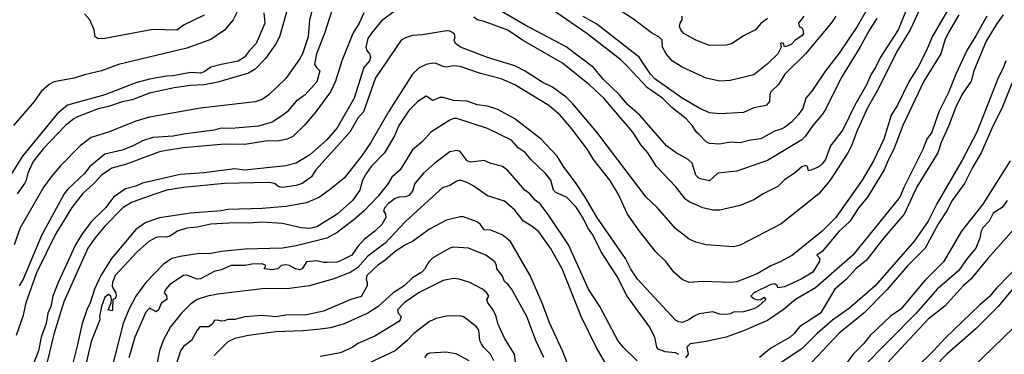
# Model space of a CAD drawing. Header units: metres. Extents: x -46681 to -43747, y -240911 to -237677.
# Tile 377 of 656: x -44416 to -44272, y -240024 to -239975. Entities that reach past the tile are written whole.
import ezdxf

# ---------------------------------------------------------------- set-up
doc = ezdxf.new("R2010")
doc.units = ezdxf.units.M
doc.layers.add('CONTOUR_INDEX', color=1, linetype='Continuous')
doc.layers.add('CONTOUR_INTER', color=3, linetype='Continuous')

msp = doc.modelspace()

# ---------------------------------------------------------------- linework, layer by layer
at = {"layer": 'CONTOUR_INDEX'}
for points, elevation in [([(-44301.28, -239974.02), (-44302.09, -239975.02), (-44301.99, -239975.52), (-44301.6, -239975.69), (-44301.42, -239976.02), (-44301.35, -239976.52), (-44301.6, -239976.89), (-44302.57, -239977.52), (-44303.1, -239978.11), (-44303.6, -239978.34), (-44304.1, -239978.5), (-44304.26, -239978.02), (-44304.6, -239977.9), (-44304.69, -239978.02), (-44304.63, -239978.52), (-44305.11, -239979.52), (-44306.64, -239981.02), (-44308.6, -239982.6), (-44312.1, -239983.41), (-44313.6, -239983.5), (-44315.6, -239983.08), (-44319.1, -239981.47), (-44320.55, -239980.52), (-44321.43, -239979.52), (-44321.96, -239978.52), (-44322.03, -239977.52), (-44322.53, -239977.02), (-44323.6, -239976.42), (-44326.08, -239974.52), (-44334.6, -239968.92)], 110), ([(-44376.64, -239972.02), (-44378.05, -239977.02), (-44378.6, -239978.04), (-44380.1, -239980.18), (-44381.6, -239981.77), (-44382.6, -239982.37), (-44387.1, -239983.68), (-44389.1, -239984.06), (-44391.1, -239984.18), (-44393.46, -239984.52), (-44397.1, -239985.3), (-44399.6, -239986.28), (-44401.1, -239986.53), (-44403.1, -239987.24), (-44404.6, -239987.59), (-44407.6, -239988.76), (-44408.14, -239989.02), (-44409.39, -239990.02), (-44412.6, -239993.37), (-44414.1, -239995.29), (-44414.91, -239997.02), (-44415.13, -239998.02), (-44415.38, -239998.52), (-44416.47, -240000.02)], 110), ([(-44284.12, -239972.52), (-44285.71, -239976.02), (-44287.6, -239979.02), (-44290.63, -239985.02), (-44292.02, -239987.52), (-44293.58, -239991.02), (-44294.31, -239993.02), (-44294.83, -239994.02), (-44297.44, -239998.02), (-44299.1, -240000.03), (-44304.6, -240004.45), (-44310.6, -240007.54), (-44311.6, -240007.79), (-44315.6, -240007.49), (-44317.1, -240007.13), (-44318.1, -240006.66), (-44320.1, -240005.09), (-44322.78, -240002.02), (-44324.36, -240000.52), (-44331.61, -239991.02), (-44335.1, -239986.83), (-44336.1, -239985.89), (-44338.1, -239984.42), (-44339.6, -239983.69), (-44342.1, -239982.06), (-44343.6, -239981.3), (-44347.6, -239980.06), (-44351.57, -239978.52), (-44352.28, -239978.02), (-44352.46, -239977.52), (-44352.34, -239977.02), (-44352.49, -239976.52), (-44353.1, -239976.2), (-44353.6, -239976.15), (-44357.1, -239976.73), (-44358.6, -239976.85), (-44359.6, -239977.15), (-44360.23, -239977.52), (-44363.98, -239983.02), (-44365.75, -239988.02), (-44366.6, -239988.95), (-44367.74, -239991.02), (-44372.73, -239996.52), (-44373.37, -239997.52), (-44374.72, -239998.52), (-44375.6, -239998.83), (-44377.6, -239999.12), (-44378.14, -239999.02), (-44378.8, -239998.52), (-44379.6, -239998.39), (-44386.1, -239998.51), (-44392.1, -239999.11), (-44394.52, -239999.52), (-44396.14, -240000.02), (-44399.6, -240001.25), (-44400.91, -240002.02), (-44403.6, -240004.77), (-44405.08, -240006.52), (-44406.12, -240008.02), (-44409.6, -240015.84), (-44411.1, -240020.62), (-44413.72, -240031.52)], 105), ([(-44271.7, -239980.52), (-44272.1, -239981.61), (-44272.86, -239983.02), (-44275.97, -239991.02), (-44278.1, -239995.11), (-44281.82, -240001.52), (-44283.08, -240004.02), (-44285.1, -240006.92), (-44290.87, -240013.52), (-44294.6, -240016.81), (-44297.1, -240018.54), (-44299.32, -240020.52), (-44301.6, -240022.77), (-44305.8, -240025.52)], 100), ([(-44329.66, -240026.02), (-44331.68, -240022.52), (-44333.9, -240018.02), (-44336.66, -240011.02), (-44338.36, -240008.02), (-44340.1, -240005.61), (-44341.1, -240004.78), (-44342.32, -240004.02), (-44343.6, -240002.41), (-44345.1, -240001.09), (-44347.6, -240000.31), (-44349.6, -239998.91), (-44350.6, -239998.39), (-44351.6, -239998.05), (-44352.1, -239998.17), (-44353.1, -239998.81), (-44354.1, -239999.13), (-44354.6, -239999.51), (-44359.6, -240004.1), (-44362.6, -240007.26), (-44365.1, -240009.15), (-44366.6, -240010.81), (-44367.6, -240011.52), (-44370.1, -240012.5), (-44373.65, -240013.52), (-44376.6, -240013.93), (-44380.6, -240013.97), (-44387.1, -240014.75), (-44388.6, -240015.02), (-44390.1, -240015.5), (-44391.1, -240016.22), (-44392.39, -240017.52), (-44394.01, -240019.52), (-44395.09, -240021.52), (-44395.63, -240023.02), (-44396.1, -240025.52)], 100), ([(-44269.1, -240009.75), (-44273.1, -240013.86), (-44274.1, -240015.09), (-44275.6, -240016.36), (-44280.6, -240021.17), (-44282.31, -240023.02), (-44287.6, -240028.22)], 95), ([(-44350.27, -240024.52), (-44352.1, -240023.52), (-44353.6, -240023.25), (-44356.1, -240023.39), (-44356.42, -240023.52), (-44356.82, -240024.02)], 95)]:
    msp.add_lwpolyline(points, dxfattribs=dict(at, elevation=elevation))
at = {"layer": 'CONTOUR_INTER'}
for points, elevation in [([(-44372.95, -239972.02), (-44373.67, -239974.52), (-44373.84, -239977.02), (-44374.68, -239979.52), (-44375.1, -239980.31), (-44377.1, -239983.11), (-44379.59, -239985.52), (-44380.6, -239986.21), (-44381.6, -239986.54), (-44389.6, -239987.47), (-44397.1, -239988.79), (-44399.1, -239989.38), (-44403.1, -239991.01), (-44405.6, -239991.79), (-44407.21, -239993.02), (-44410.1, -239995.95), (-44411.49, -239997.52), (-44412.55, -239999.02), (-44415.99, -240005.02), (-44416.88, -240007.52)], 109), ([(-44279.02, -239971.02), (-44282.52, -239977.02), (-44283.33, -239979.02), (-44284.6, -239981.52), (-44285.87, -239983.52), (-44287.6, -239987.04), (-44288.53, -239988.52), (-44289.6, -239992.02), (-44291.1, -239995.21), (-44292.74, -239998.02), (-44296.6, -240003.52), (-44298.6, -240005.51), (-44302.94, -240009.02), (-44304.77, -240010.02), (-44306.1, -240010.59), (-44308.1, -240011.76), (-44311.1, -240012.94), (-44312.1, -240013.04), (-44316.1, -240012.86), (-44318.1, -240013.02), (-44319.1, -240012.61), (-44320.32, -240011.52), (-44321.45, -240010.02), (-44322.96, -240008.52), (-44325.36, -240005.52), (-44327.1, -240003.02), (-44328.49, -240000.02), (-44329.67, -239998.02), (-44332.09, -239995.02), (-44332.98, -239993.52), (-44335.25, -239990.52), (-44336.98, -239988.52), (-44338.6, -239987.07), (-44343.6, -239984.08), (-44345.6, -239983.16), (-44348.6, -239982.38), (-44351.6, -239981.35), (-44352.6, -239981.3), (-44353.6, -239981.45), (-44354.1, -239981.37), (-44355.1, -239980.94), (-44355.6, -239980.88), (-44356.6, -239981.09), (-44357.6, -239981.56), (-44358.59, -239982.52), (-44362.1, -239988.02), (-44364.7, -239992.52), (-44366.06, -239994.52), (-44368.6, -239997.72), (-44370.77, -239999.52), (-44372.2, -240000.52), (-44374.1, -240001.36), (-44377.1, -240001.91), (-44380.6, -240002.19), (-44385.6, -240002.33), (-44386.6, -240002.54), (-44391.1, -240002.85), (-44395.6, -240003.57), (-44397.6, -240004.24), (-44399.1, -240005.27), (-44402.62, -240009.52), (-44404.19, -240012.02), (-44405.13, -240014.02), (-44405.75, -240016.02), (-44406.24, -240017.02), (-44406.95, -240019.02), (-44407.6, -240022.12), (-44409.45, -240029.52)], 104), ([(-44290.6, -239974.36), (-44291.7, -239976.02), (-44293.1, -239978.6), (-44295.85, -239983.02), (-44298.1, -239987.67), (-44298.6, -239988.42), (-44299.99, -239990.02), (-44301.1, -239991.61), (-44301.6, -239992.11), (-44306.6, -239995.15), (-44311.1, -239996.72), (-44313.86, -239997.02), (-44315.1, -239998.15), (-44316.6, -239997.79), (-44317.1, -239997.28), (-44317.66, -239995.52), (-44318.22, -239995.02), (-44319.96, -239994.02), (-44321.38, -239993.02), (-44325.32, -239988.52), (-44327.1, -239986.92), (-44328.28, -239985.52), (-44330.6, -239983.26), (-44332.1, -239981.51), (-44336.1, -239978.48), (-44342.1, -239975.34), (-44347.6, -239972.09)], 107), ([(-44380.33, -239973.52), (-44380.19, -239975.02), (-44381.45, -239978.02), (-44382.45, -239979.02), (-44383.19, -239980.02), (-44384.1, -239980.61), (-44386.6, -239981.06), (-44388.1, -239981.48), (-44389.1, -239982.16), (-44389.6, -239982.35), (-44391.1, -239982.23), (-44393.6, -239982.75), (-44394.6, -239982.8), (-44397.1, -239983.22), (-44399.1, -239983.77), (-44403.6, -239985.51), (-44409.1, -239987.06), (-44410.6, -239988.29), (-44415.66, -239994.52), (-44418.77, -239999.52)], 111), ([(-44384.1, -239973.07), (-44384.85, -239974.52), (-44386.1, -239976.07), (-44388.1, -239977.4), (-44391.6, -239978.68), (-44401.6, -239981.09), (-44404.1, -239981.99), (-44406.6, -239982.59), (-44408.1, -239983.09), (-44411.1, -239983.63), (-44411.77, -239984.02), (-44412.95, -239985.02), (-44413.94, -239986.52), (-44417.01, -239990.02)], 112), ([(-44365.72, -239973.52), (-44366.37, -239975.02), (-44367.29, -239976.52), (-44368.9, -239980.52), (-44369.87, -239983.52), (-44370.6, -239985.08), (-44372.74, -239988.02), (-44374.46, -239990.02), (-44376.1, -239991.61), (-44376.94, -239992.02), (-44378.1, -239992.27), (-44380.1, -239992.34), (-44383.1, -239992.78), (-44386.1, -239992.77), (-44392.1, -239993.31), (-44394.6, -239993.68), (-44395.6, -239993.9), (-44400.6, -239995.73), (-44402.6, -239996.28), (-44404.1, -239997.28), (-44405.23, -239998.52), (-44406.9, -240000.02), (-44408.47, -240002.02), (-44410.89, -240006.02), (-44413.6, -240011.63), (-44415.16, -240016.02), (-44415.64, -240018.02), (-44416.6, -240020.78)], 107), ([(-44370.36, -239973.02), (-44371.48, -239976.52), (-44372.61, -239979.52), (-44372.94, -239981.02), (-44372.65, -239981.52), (-44372.13, -239982.02), (-44372.6, -239983.63), (-44374.31, -239985.52), (-44375.6, -239986.44), (-44376.95, -239988.02), (-44377.54, -239988.52), (-44379.12, -239989.52), (-44381.1, -239990.14), (-44385.1, -239990.46), (-44386.6, -239990.4), (-44387.6, -239990.71), (-44392.1, -239991.28), (-44393.6, -239991.6), (-44396.6, -239991.79), (-44398.1, -239992.29), (-44399.45, -239993.02), (-44401.1, -239993.62), (-44403.6, -239994.22), (-44405.79, -239996.02), (-44406.6, -239997.06), (-44409.1, -239999.4), (-44409.56, -240000.02), (-44412.83, -240006.02), (-44415.59, -240012.52), (-44416.14, -240013.52)], 108), ([(-44361.1, -239973.23), (-44363.1, -239974.68), (-44364.6, -239976.48), (-44365.1, -239977.29), (-44365.4, -239978.52), (-44365.28, -239979.02), (-44364.86, -239979.52), (-44364.71, -239980.02), (-44364.87, -239980.52), (-44365.71, -239981.52), (-44367.11, -239986.02), (-44369.6, -239990.36), (-44371.1, -239992.14), (-44373.6, -239994.34), (-44375.61, -239995.52), (-44377.1, -239995.92), (-44383.1, -239996.56), (-44384.6, -239996.37), (-44389.1, -239996.94), (-44392.6, -239997.22), (-44398.1, -239998.46), (-44399.1, -239998.9), (-44400.6, -239999.28), (-44402.33, -240000.52), (-44403.47, -240002.02), (-44405.6, -240004.16), (-44407.02, -240006.02), (-44407.9, -240007.52), (-44410.43, -240013.02), (-44411.21, -240015.02), (-44411.53, -240016.52), (-44411.96, -240017.52), (-44412.21, -240019.02), (-44412.92, -240021.02), (-44413.35, -240023.02), (-44414.1, -240025.02)], 106), ([(-44278.6, -239973.79), (-44280.1, -239976.39), (-44280.67, -239977.52), (-44281.26, -239979.52), (-44283.72, -239983.52), (-44286.82, -239990.02), (-44288.1, -239993.51), (-44288.9, -239995.02), (-44289.53, -239996.52), (-44291.99, -240000.52), (-44293.25, -240002.02), (-44294.6, -240004.13), (-44296.13, -240005.52), (-44298.6, -240008.47), (-44299.41, -240009.02), (-44298.94, -240009.52), (-44299.06, -240010.02), (-44299.99, -240011.52), (-44301.68, -240012.52), (-44304.1, -240013.66), (-44305.1, -240013.79), (-44305.17, -240013.52), (-44305.6, -240013.22), (-44306.1, -240013.31), (-44308.62, -240014.52), (-44309.03, -240015.02), (-44308.6, -240015.37), (-44308.1, -240015.56), (-44307.6, -240015.5), (-44307.1, -240015.2), (-44306.86, -240015.52), (-44307.99, -240016.52), (-44308.6, -240016.89), (-44310.1, -240017.31), (-44311.6, -240017.36), (-44312.1, -240017.63), (-44312.6, -240017.72), (-44313.6, -240017.66), (-44314.6, -240017.34), (-44316.6, -240017.64), (-44317.42, -240018.02), (-44318.12, -240018.52), (-44319.1, -240018.88), (-44319.6, -240018.81), (-44320.1, -240018.53), (-44325.64, -240012.52), (-44326.6, -240011.06), (-44327.39, -240009.52), (-44331.6, -240003.46), (-44333.29, -240000.52), (-44334.62, -239998.52), (-44336.48, -239996.02), (-44337.41, -239994.52), (-44339.73, -239992.02), (-44343.6, -239989.02), (-44346.1, -239987.68), (-44347.6, -239987.2), (-44349.1, -239987), (-44350.6, -239986.47), (-44352.6, -239986.35), (-44354.1, -239985.91), (-44354.6, -239985.93), (-44355.6, -239986.37), (-44356.6, -239985.72), (-44357.81, -239986.52), (-44359.1, -239987.8), (-44360.59, -239990.02), (-44361.21, -239991.52), (-44362.7, -239994.02), (-44364.64, -239996.02), (-44365.33, -239997.02), (-44365.89, -239998.02), (-44366.28, -239999.52), (-44367.35, -240001.02), (-44369.62, -240003.02), (-44372.6, -240004.87), (-44373.6, -240005.1), (-44374.9, -240005.02), (-44377.6, -240004.36), (-44380.6, -240004.17), (-44382.6, -240004.35), (-44384.6, -240004.3), (-44388.1, -240004.47), (-44390.1, -240004.92), (-44391.6, -240005.08), (-44392.98, -240005.52), (-44394.1, -240006.22), (-44394.6, -240006.36), (-44395.6, -240006.33), (-44396.1, -240006.44), (-44397.18, -240007.02), (-44398.89, -240008.52), (-44402.1, -240012.02), (-44402.48, -240013.02), (-44402.52, -240013.52), (-44402.37, -240014.02), (-44402.03, -240014.52), (-44401.96, -240015.02), (-44402.1, -240015.38), (-44402.43, -240015.52), (-44402.49, -240017.02), (-44402.6, -240017.17), (-44403.12, -240017.02), (-44402.71, -240016.02), (-44402.63, -240015.52), (-44402.72, -240015.02), (-44403.1, -240014.77), (-44403.6, -240015.19), (-44404.1, -240016.56), (-44404.42, -240018.02), (-44404.37, -240018.52), (-44405.6, -240021.68), (-44406.74, -240026.52)], 103), ([(-44389.1, -239973.87), (-44392.1, -239975.34), (-44393.1, -239976.04), (-44396.6, -239975.94), (-44403.6, -239977.29), (-44404.6, -239977.32), (-44405.03, -239977.02), (-44405.18, -239976.02), (-44405.81, -239974.52), (-44406.6, -239973.68)], 113), ([(-44286.24, -239973.02), (-44287.47, -239976.02), (-44290.09, -239980.02), (-44290.8, -239981.52), (-44291.45, -239982.52), (-44292.1, -239984.05), (-44293.85, -239987.02), (-44295.6, -239990.66), (-44297.4, -239993.02), (-44298.1, -239995), (-44298.6, -239995.66), (-44299.1, -239996.06), (-44300.1, -239996.54), (-44300.6, -239996.64), (-44300.75, -239996.02), (-44301.1, -239995.87), (-44301.6, -239996.08), (-44302.67, -239997.02), (-44304.1, -239998), (-44305.1, -239998.97), (-44307.23, -240000.02), (-44308.6, -240000.92), (-44310.6, -240001.74), (-44313.6, -240002.41), (-44314.6, -240002.42), (-44316.1, -240002.07), (-44318.1, -240001.2), (-44318.6, -240000.81), (-44320.02, -239999.02), (-44322.86, -239996.02), (-44324.11, -239994.02), (-44325.1, -239992.88), (-44326.34, -239991.02), (-44330.55, -239986.02), (-44332.6, -239984.11), (-44336.6, -239980.88), (-44342.5, -239977.52), (-44344.6, -239976.06), (-44348.1, -239974.77), (-44349.1, -239974.53), (-44349.6, -239974.15)], 106), ([(-44291.77, -239972.52), (-44293.48, -239975.52), (-44296.1, -239979.42), (-44298.11, -239982.02), (-44300.1, -239985.01), (-44301, -239986.02), (-44301.43, -239987.52), (-44302.1, -239988.47), (-44303.1, -239989.51), (-44304.1, -239990.3), (-44304.6, -239990.57), (-44305.6, -239990.83), (-44307.6, -239991.95), (-44309.1, -239992.16), (-44310.6, -239992.58), (-44312.1, -239992.45), (-44313.6, -239992.77), (-44315.1, -239992.65), (-44315.6, -239992.4), (-44316.6, -239991.32), (-44317.02, -239991.02), (-44317.63, -239990.02), (-44318.53, -239989.02), (-44320.6, -239987.37), (-44321.96, -239986.02), (-44324.17, -239984.52), (-44327.1, -239981.35), (-44328.1, -239980.42), (-44333.07, -239976.52), (-44337.6, -239973.43)], 108), ([(-44272.1, -239973.78), (-44273.1, -239975.15), (-44274.6, -239977.64), (-44276.42, -239982.02), (-44276.79, -239983.52), (-44278.1, -239985.42), (-44279.1, -239987.43), (-44280.05, -239990.02), (-44281.2, -239992.52), (-44281.68, -239994.02), (-44284.77, -239999.02), (-44286.62, -240003.02), (-44289.6, -240006.46), (-44292.1, -240009.73), (-44293.66, -240011.02), (-44295.1, -240012.6), (-44296.74, -240014.02), (-44298.84, -240017.52), (-44301.93, -240019.52), (-44302.72, -240020.52), (-44303.31, -240021.02), (-44306.1, -240022.65), (-44307.8, -240024.02)], 101), ([(-44296.6, -239973.98), (-44297.3, -239975.02), (-44301.03, -239979.52), (-44304.09, -239982.52), (-44304.99, -239984.02), (-44306.1, -239985.08), (-44306.25, -239985.52), (-44306.31, -239986.52), (-44306.78, -239987.02), (-44307.1, -239987.15), (-44308.6, -239987.43), (-44310.1, -239988.11), (-44313.6, -239988.32), (-44315.1, -239988.14), (-44316.53, -239987.52), (-44319.1, -239986.01), (-44323.1, -239983.17), (-44323.76, -239982.52), (-44325.41, -239980.02), (-44331.6, -239975.18), (-44333.6, -239974.06)], 109), ([(-44306.6, -239974.33), (-44307.6, -239975.07), (-44308.39, -239976.02), (-44310.1, -239976.89), (-44311.77, -239978.02), (-44312.6, -239978.26), (-44315.1, -239978.29), (-44317.1, -239977.53), (-44318.87, -239976.52), (-44319.32, -239976.02), (-44319.49, -239975.52), (-44319.38, -239975.02), (-44319.1, -239974.52), (-44319.09, -239974.02)], 111), ([(-44274.52, -239974.02), (-44276.1, -239976.9), (-44277.42, -239979.02), (-44279.03, -239982.52), (-44280.1, -239985.2), (-44281.51, -239988.02), (-44282.57, -239991.02), (-44283.29, -239992.02), (-44283.88, -239993.52), (-44286.6, -239999.02), (-44287.22, -240000.52), (-44294.14, -240009.02), (-44299.6, -240013.8), (-44302.53, -240015.52), (-44304.34, -240017.02), (-44306.6, -240018.62), (-44310.1, -240020.13), (-44312.66, -240021.02), (-44315.6, -240021.69), (-44317.91, -240022.02), (-44318.42, -240022.52), (-44318.2, -240023.52), (-44318.6, -240024.08)], 102), ([(-44269.6, -239980.86), (-44272.3, -239987.52), (-44273.6, -239990.04), (-44275.33, -239994.02), (-44276.6, -239996.18), (-44277.78, -239998.52), (-44279.6, -240001.01), (-44280.37, -240002.52), (-44281.6, -240004.36), (-44283.55, -240008.02), (-44286.1, -240010.58), (-44289.1, -240014.05), (-44292.49, -240017.52), (-44296.1, -240020.45), (-44300.1, -240024.7)], 99), ([(-44319.6, -240023.59), (-44320.1, -240023.33), (-44321.6, -240023.18), (-44322.6, -240022.79), (-44322.81, -240022.52), (-44323.12, -240021.02), (-44323.87, -240019.52), (-44327.14, -240015.02), (-44328.6, -240012.15), (-44330.97, -240008.52), (-44332.2, -240006.02), (-44332.92, -240005.02), (-44333.6, -240003.62), (-44334.6, -240001.99), (-44336.02, -240000.52), (-44337.6, -239999.83), (-44337.95, -239999.52), (-44338.35, -239998.02), (-44339.1, -239997.03), (-44341.26, -239995.02), (-44342.1, -239994), (-44343.1, -239993.29), (-44344.1, -239992.17), (-44347.6, -239990.45), (-44352.1, -239989), (-44352.6, -239988.99), (-44353.1, -239989.25), (-44355.9, -239991.02), (-44357.1, -239992.38), (-44358.6, -239993.58), (-44360.39, -239996.52), (-44361.6, -239997.58), (-44362.15, -239998.52), (-44363.6, -240000.4), (-44365.63, -240002.52), (-44367.1, -240003.81), (-44369.6, -240005.69), (-44371.1, -240006.52), (-44375.6, -240007.63), (-44377.6, -240007.98), (-44383.1, -240008.16), (-44386.6, -240008.5), (-44388.1, -240008.78), (-44390.1, -240008.83), (-44392.6, -240009.21), (-44393.8, -240009.52), (-44395.1, -240010.38), (-44397.6, -240013.02), (-44399.1, -240015.02), (-44400.1, -240016.98), (-44400.91, -240019.02), (-44402.58, -240025.52)], 102), ([(-44325.68, -240024.52), (-44327.76, -240022.52), (-44328.53, -240021.52), (-44331.15, -240016.52), (-44332.83, -240014.02), (-44335.72, -240007.52), (-44338.6, -240003.22), (-44339.9, -240001.52), (-44340.6, -240000.97), (-44341.42, -240000.02), (-44342.14, -239999.52), (-44344.6, -239996.6), (-44345.41, -239996.02), (-44347.1, -239995.58), (-44348.1, -239995.17), (-44350.1, -239995.41), (-44350.6, -239995.22), (-44351.6, -239993.85), (-44352.1, -239993.67), (-44353.1, -239993.89), (-44355.31, -239995.52), (-44356.99, -239997.02), (-44358.23, -239998.52), (-44358.6, -239999.63), (-44359.1, -240000.26), (-44359.6, -240000.45), (-44360.6, -240000.51), (-44361.1, -240000.7), (-44362.1, -240001.45), (-44362.63, -240002.02), (-44362.84, -240002.52), (-44362.52, -240003.02), (-44362.5, -240003.52), (-44363.06, -240004.52), (-44364.1, -240005.52), (-44365.6, -240006.66), (-44366.6, -240007.76), (-44367.44, -240009.02), (-44369.1, -240009.87), (-44369.6, -240010.03), (-44371.1, -240010.09), (-44371.6, -240010.1), (-44372.6, -240009.84), (-44374.1, -240009.99), (-44374.73, -240011.02), (-44375.1, -240011.17), (-44375.72, -240011.02), (-44376.6, -240010.52), (-44377.1, -240010.43), (-44377.82, -240010.52), (-44378.29, -240011.02), (-44379.1, -240011.17), (-44380.29, -240011.02), (-44380.07, -240010.52), (-44380.6, -240010.27), (-44382.1, -240010.35), (-44383.1, -240010.56), (-44385.1, -240010.54), (-44386.6, -240011.19), (-44387.6, -240011.41), (-44389.6, -240012.5), (-44390.1, -240012.52), (-44391.6, -240011.97), (-44392.1, -240011.99), (-44394.1, -240013.3), (-44394.71, -240014.02), (-44394.94, -240014.52), (-44394.6, -240014.92), (-44394.55, -240015.52), (-44395.32, -240016.02), (-44395.75, -240017.02), (-44396.1, -240017.33), (-44397.1, -240016.81), (-44397.6, -240017.36), (-44399.22, -240021.02), (-44400.1, -240024.05)], 101), ([(-44271.1, -239995.2), (-44275.1, -240001.56), (-44278.19, -240005.52), (-44280.83, -240010.02), (-44283.6, -240012.75), (-44287.1, -240016.92), (-44288.6, -240017.98), (-44291.6, -240020.79), (-44292.54, -240022.02), (-44294.05, -240023.52), (-44295.53, -240025.52)], 98), ([(-44271.52, -240001.02), (-44272.24, -240002.02), (-44273.6, -240002.86), (-44274.15, -240004.02), (-44275.1, -240005.03), (-44275.33, -240005.52), (-44275.51, -240006.52), (-44276.1, -240008.02), (-44277.36, -240009.52), (-44278.6, -240011.26), (-44281.78, -240014.02), (-44284.86, -240017.52), (-44292.77, -240025.52)], 97), ([(-44268.16, -240002.52), (-44274.36, -240009.52), (-44276.85, -240012.52), (-44277.99, -240013.52), (-44280.6, -240016.45), (-44283.1, -240018.38), (-44289.1, -240024.85)], 96), ([(-44335.83, -240025.02), (-44336.6, -240023.05), (-44338.48, -240019.02), (-44339.6, -240016.05), (-44341.35, -240012.02), (-44344.23, -240007.02), (-44345.44, -240006.02), (-44347.1, -240005.36), (-44348.1, -240005.29), (-44348.6, -240004.52), (-44349.1, -240004.14), (-44351.1, -240003.4), (-44351.6, -240003.39), (-44353.6, -240003.9), (-44356.1, -240005.22), (-44358.6, -240007), (-44359.6, -240007.49), (-44361.1, -240008.49), (-44362.6, -240009.77), (-44363.72, -240010.52), (-44365.24, -240012.02), (-44365.36, -240012.52), (-44365.2, -240013.02), (-44365.23, -240013.52), (-44366.1, -240015.08), (-44367.6, -240015.5), (-44371.6, -240017.23), (-44374.1, -240017.76), (-44377.1, -240017.79), (-44378.6, -240018.04), (-44380.6, -240017.88), (-44383.1, -240018.07), (-44384.6, -240018.43), (-44385.6, -240018.44), (-44386.1, -240018.66), (-44386.6, -240018.71), (-44387.1, -240018.53), (-44387.6, -240018.62), (-44387.81, -240019.02), (-44388.38, -240019.52), (-44389.69, -240019.52), (-44390.1, -240019.99), (-44390.95, -240021.52), (-44392.1, -240022.39), (-44392.53, -240023.02), (-44393.18, -240025.02)], 99), ([(-44339.36, -240024.02), (-44340.53, -240021.52), (-44341.83, -240018.02), (-44344.1, -240013.96), (-44344.6, -240013.28), (-44345.1, -240012.9), (-44345.44, -240012.02), (-44346.23, -240011.02), (-44346.27, -240010.52), (-44346.53, -240010.02), (-44347.84, -240009.02), (-44350.37, -240008.02), (-44352.6, -240007.86), (-44353.13, -240008.02), (-44355.6, -240009.43), (-44356.18, -240010.02), (-44356.76, -240011.02), (-44357.22, -240011.52), (-44358.6, -240012.34), (-44359.79, -240013.52), (-44361.43, -240014.52), (-44363.6, -240016.54), (-44365.1, -240017.54), (-44368.6, -240019.06), (-44370.6, -240019.65), (-44372.1, -240019.88), (-44374.6, -240020.11), (-44378.6, -240020.26), (-44382.6, -240020.79), (-44384.6, -240021.24), (-44385.6, -240021.71), (-44387.6, -240023.73)], 98), ([(-44343.46, -240025.02), (-44343.66, -240023.52), (-44345.1, -240021.17), (-44346.07, -240019.02), (-44346.32, -240018.02), (-44346.75, -240017.02), (-44347.53, -240016.02), (-44347.7, -240015.52), (-44347.39, -240015.02), (-44347.69, -240014.52), (-44348.33, -240014.02), (-44350.2, -240013.02), (-44351.74, -240012.52), (-44352.6, -240012.45), (-44354.1, -240012.72), (-44357.6, -240014.5), (-44359.82, -240016.02), (-44360.79, -240017.02), (-44360.66, -240017.52), (-44360.22, -240018.02), (-44360.36, -240018.52), (-44360.6, -240018.72), (-44364.1, -240020.88), (-44366.6, -240021.98), (-44367.32, -240022.52), (-44369.1, -240023.33), (-44372.1, -240023.88)], 97), ([(-44270.76, -240014.02), (-44272.84, -240016.52), (-44276.1, -240019.82), (-44280.35, -240023.52), (-44282.1, -240025.33)], 94), ([(-44346.65, -240024.52), (-44347.14, -240023.52), (-44348.17, -240022.52), (-44348.49, -240022.02), (-44348.7, -240021.52), (-44348.85, -240020.02), (-44349.23, -240019.52), (-44350.6, -240018.43), (-44351.1, -240018.07), (-44351.6, -240017.9), (-44353.6, -240017.94), (-44355.1, -240018.32), (-44356.1, -240018.72), (-44358.39, -240020.52), (-44359.35, -240021.52), (-44361.13, -240023.02), (-44365.6, -240025.14)], 96), ([(-44270.6, -240019.69), (-44276.6, -240025.49)], 93)]:
    msp.add_lwpolyline(points, dxfattribs=dict(at, elevation=elevation))

doc.saveas('drawing.dxf')
